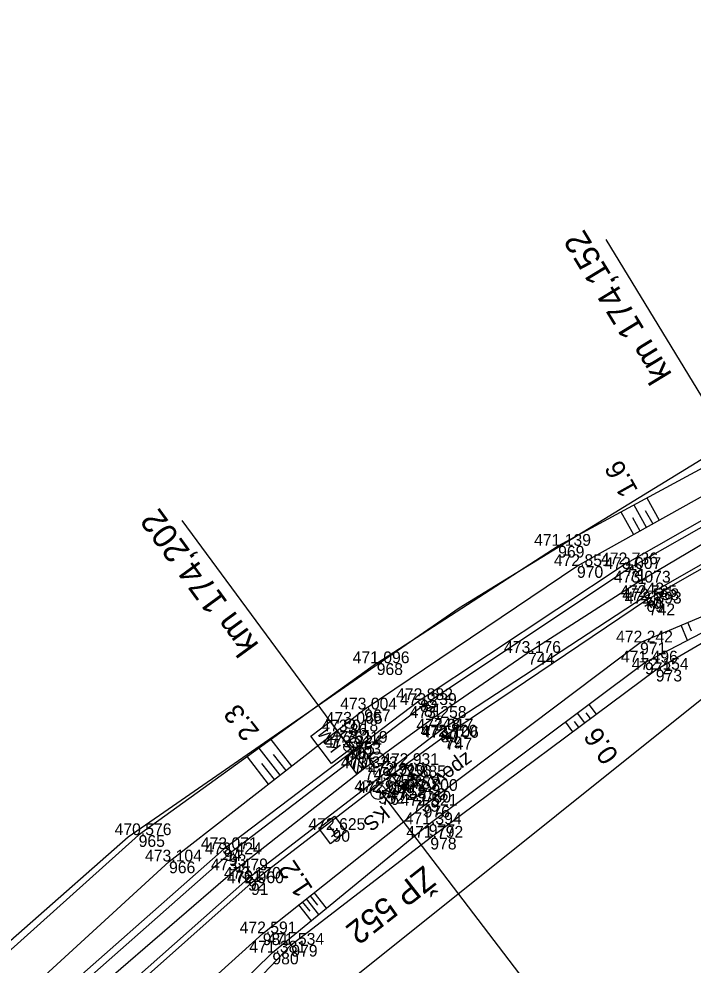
# Model space of a CAD drawing. Extents: x -1234191 to 23050, y -1290331 to -741191.
# Drawn here: x -864030.6 to -863961.9, y -1100644.3 to -1100547.8 of the extents above; entities that cross this region are included whole.
import ezdxf

# ---------------------------------------------------------------- set-up
doc = ezdxf.new("R2010")
doc.units = 0
for name, color, linetype in [('Vrstva 1', 7, 'Continuous'), ('Vrstva 16', 7, 'Continuous'), ('Vrstva 28', 7, 'Continuous'), ('Vrstva 3', 7, 'Continuous'), ('Vrstva 33', 7, 'Continuous'), ('Vrstva 4', 7, 'Continuous'), ('Vrstva 48', 7, 'Continuous'), ('Vrstva 49', 7, 'Continuous'), ('Vrstva 53', 7, 'Continuous'), ('Vrstva 55', 7, 'Continuous'), ('Vrstva 6', 7, 'Continuous'), ('Vrstva 60', 7, 'Continuous'), ('Vrstva 61', 7, 'Continuous'), ('Vrstva 63', 7, 'Continuous'), ('Vrstva 7', 7, 'Continuous')]:
    doc.layers.add(name, color=color, linetype=linetype)

msp = doc.modelspace()

# ---------------------------------------------------------------- linework, layer by layer
at = {"layer": 'Vrstva 1'}
msp.add_lwpolyline([(-863791.975, -1100551.125), (-863800.942, -1100551.573), (-863820.63, -1100553.367), (-863840.431, -1100556.352), (-863853.917, -1100559.067), (-863864.721, -1100561.651), (-863876.656, -1100564.917), (-863888.129, -1100568.469), (-863900.287, -1100572.691), (-863912.656, -1100577.485), (-863923.431, -1100582.079), (-863935.353, -1100587.626), (-863945.961, -1100593.004), (-863957.472, -1100599.328), (-863967.492, -1100605.277), (-863978.685, -1100612.441), (-863988.309, -1100619.071), (-863995.336, -1100624.203), (-864008.575, -1100634.615), (-864021.945, -1100646.143)], dxfattribs=at)
at = {"layer": 'Vrstva 16'}
msp.add_line((-863991.776, -1100626.059), (-863990.411, -1100625.116), dxfattribs=at)
msp.add_lwpolyline([(-863992.574, -1100624.862), (-863991.215, -1100623.876), (-863990.411, -1100625.116), (-863989.222, -1100626.514), (-863990.426, -1100627.438), (-863991.776, -1100626.059), (-863992.574, -1100624.862)], dxfattribs=at)
at = {"layer": 'Vrstva 28'}
for p, q in [((-863996.412, -1100621.608), (-863996.312, -1100621.608)), ((-863997.021, -1100622.058), (-863996.921, -1100622.058))]:
    msp.add_line(p, q, dxfattribs=at)
for centre in [(-863996.971, -1100622.058), (-863996.362, -1100621.608)]:
    msp.add_circle(centre, 0.5, dxfattribs=at)
at = {"layer": 'Vrstva 3'}
for p, q in [((-863995.336, -1100624.203), (-864013.965, -1100598.944)), ((-863995.708, -1100621.998), (-863996.144, -1100624.793)), ((-863996.993, -1100622.936), (-863997.082, -1100623.508)), ((-863996.565, -1100622.624), (-863996.769, -1100623.936)), ((-863996.136, -1100622.311), (-863996.456, -1100624.365)), ((-863995.395, -1100622.426), (-863995.716, -1100624.48)), ((-863995.082, -1100622.855), (-863995.287, -1100624.167)), ((-863994.77, -1100623.283), (-863994.859, -1100623.854))]:
    msp.add_line(p, q, dxfattribs=at)
msp.add_lwpolyline([(-863994.528, -1100623.613), (-863996.144, -1100624.793), (-863997.323, -1100623.178), (-863995.708, -1100621.998)], close=True, dxfattribs=at)
at = {"layer": 'Vrstva 33'}
for p, q in [((-863998.33, -1100630.896), (-863998.934, -1100630.098)), ((-863997.932, -1100630.594), (-863998.729, -1100631.197))]:
    msp.add_line(p, q, dxfattribs=at)
msp.add_lwpolyline([(-863997.231, -1100630.691), (-863998.826, -1100631.898), (-864000.033, -1100630.303), (-863998.438, -1100629.096), (-863997.231, -1100630.691)], dxfattribs=at)
at = {"layer": 'Vrstva 4'}
for points in [[(-863946.901, -1100590.923), (-863968.792, -1100603.411), (-863989.701, -1100617.256), (-864009.71, -1100632.458), (-864029.148, -1100649.583), (-864046.268, -1100666.891), (-864063.332, -1100686.368), (-864075.509, -1100701.239)], [(-863946.696, -1100591.511), (-863968.45, -1100603.889), (-863989.308, -1100617.759), (-864009.2, -1100632.977), (-864028.687, -1100650.177), (-864045.819, -1100667.251), (-864060.985, -1100684.163), (-864074.978, -1100701.711)], [(-863945.063, -1100594.812), (-863966.624, -1100607.07), (-863987.197, -1100620.975), (-863991.215, -1100623.876), (-863992.574, -1100624.862), (-864006.947, -1100635.924), (-864025.995, -1100652.873)], [(-863945.228, -1100594.413), (-863966.835, -1100606.747)], [(-863966.835, -1100606.747), (-863987.621, -1100620.363), (-864007.257, -1100635.475), (-864026.408, -1100652.447), (-864043.358, -1100669.53)]]:
    msp.add_lwpolyline(points, dxfattribs=at)
at = {"layer": 'Vrstva 48'}
for p, q in [((-863966.584, -1100596.643), (-863965.318, -1100598.91)), ((-863967.904, -1100597.356), (-863966.628, -1100599.641)), ((-863969.223, -1100598.069), (-863967.937, -1100600.372)), ((-863968.051, -1100598.63), (-863967.283, -1100600.007)), ((-863966.736, -1100597.91), (-863965.973, -1100599.275)), ((-863962.017, -1100610.229), (-863962.392, -1100609.337)), ((-863962.436, -1100611.171), (-863963.083, -1100609.627)), ((-863972.48, -1100617.696), (-863971.742, -1100618.687)), ((-863973.681, -1100618.594), (-863972.944, -1100619.583)), ((-863972.785, -1100618.541), (-863972.343, -1100619.135)), ((-863974.882, -1100619.492), (-863974.147, -1100620.479)), ((-863973.987, -1100619.438), (-863973.546, -1100620.031)), ((-864004.921, -1100621.289), (-864002.82, -1100623.988)), ((-864006.138, -1100622.167), (-864004.003, -1100624.909)), ((-864004.683, -1100622.816), (-864003.411, -1100624.448)), ((-864007.355, -1100623.046), (-864005.187, -1100625.831)), ((-864005.886, -1100623.712), (-864004.595, -1100625.37)), ((-864000.147, -1100638.155), (-864000.906, -1100637.197)), ((-863999.254, -1100638.475), (-864000.514, -1100636.887)), ((-864000.8, -1100639.744), (-864002.081, -1100638.129)), ((-864000.924, -1100638.784), (-864001.689, -1100637.819)), ((-864000.027, -1100639.11), (-864001.298, -1100637.508))]:
    msp.add_line(p, q, dxfattribs=at)
at = {"layer": 'Vrstva 49'}
for points in [[(-863995.402, -1100618.211), (-863973.702, -1100603.591), (-863946.493, -1100588.398), (-863937.086, -1100584.702), (-863922.933, -1100578.405), (-863903.323, -1100570.888), (-863880.345, -1100563.301), (-863865.339, -1100559.236), (-863854.382, -1100556.575), (-863830.374, -1100552.037), (-863821.191, -1100550.777), (-863806.748, -1100549.083), (-863790.511, -1100547.804)], [(-863994.126, -1100613.496), (-863975.619, -1100601.526), (-863946.865, -1100585.984), (-863937.406, -1100583.29), (-863924.905, -1100578.32), (-863902.945, -1100569.867), (-863881.264, -1100562.566)], [(-864144.343, -1100805.14), (-864115.601, -1100765.639), (-864084.535, -1100724.598), (-864057.83, -1100693.178), (-864028.184, -1100661.327), (-864005.751, -1100641.04), (-863989.34, -1100628.024), (-863967.266, -1100611.382), (-863944.374, -1100601.779)], [(-864126.798, -1100808.267), (-864103.105, -1100776.87), (-864087.517, -1100755.921), (-864074.806, -1100746.539), (-864045.34, -1100707.974), (-864018.698, -1100672.163), (-864024.245, -1100664.621), (-864002.839, -1100642.208), (-863988.659, -1100631.289), (-863965.663, -1100614.159), (-863944.374, -1100601.779)], [(-864026.737, -1100664.579), (-864004.767, -1100642.998), (-863988.818, -1100629.914), (-863966.765, -1100613.422), (-863944.374, -1100601.779)], [(-863994.126, -1100613.496), (-864018.407, -1100631.024), (-864037.129, -1100647.779), (-864057.911, -1100668.925), (-864071.559, -1100686.163), (-864091.612, -1100710.535), (-864103.365, -1100723.628)], [(-864149.929, -1100801.066), (-864125.995, -1100768.599), (-864112.543, -1100749.678), (-864097.156, -1100728.209), (-864084.554, -1100711.234), (-864068.587, -1100690.61), (-864052.253, -1100670.521), (-864034.974, -1100651.725), (-864015.307, -1100633.712), (-863995.402, -1100618.211)]]:
    msp.add_lwpolyline(points, dxfattribs=at)
at = {"layer": 'Vrstva 53'}
for points in [[(-863882.15, -1100580.65), (-863952.48, -1100610.36), (-864022.25, -1100666.2), (-864016.92, -1100671.17), (-864075.77, -1100748.51), (-864084.82, -1100752.14), (-864128.15, -1100812.1)], [(-864138.915, -1100777.72), (-864102.48, -1100724.16), (-864068.63, -1100679.45), (-864051.22, -1100659.13), (-864019.48, -1100631.2), (-863985.73, -1100607.86), (-863952.59, -1100587.55)]]:
    msp.add_lwpolyline(points, dxfattribs=at)
at = {"layer": 'Vrstva 55'}
msp.add_lwpolyline([(-863808.5, -1100589.37), (-863846.45, -1100574.62), (-863882.15, -1100580.65), (-863952.48, -1100610.36), (-864022.25, -1100666.2), (-864016.92, -1100671.17), (-864084.82, -1100752.14), (-864128.15, -1100812.1), (-864172.02, -1100871.53), (-864210.1, -1100928.65), (-864229, -1100954.2), (-864255.17, -1100990.13), (-864322.54, -1101060.88), (-864358.38, -1101111.71), (-864377.38, -1101149.15), (-864422.69, -1101276.3), (-864449.01, -1101351.28)], dxfattribs=at)
at = {"layer": 'Vrstva 6'}
for p, q in [((-863956.032, -1100594.43), (-863970.728, -1100570.29)), ((-863992.053, -1100625.551), (-863993.636, -1100626.74)), ((-863993.936, -1100626.34), (-863993.336, -1100627.14)), ((-863993.636, -1100626.74), (-863970.566, -1100656.965))]:
    msp.add_line(p, q, dxfattribs=at)
at = {"layer": 'Vrstva 60'}
for p, q in [((-863975.619, -1100601.526), (-863975.619, -1100601.526)), ((-863973.702, -1100603.591), (-863973.702, -1100603.591)), ((-863968.792, -1100603.411), (-863968.792, -1100603.411)), ((-863968.45, -1100603.889), (-863968.45, -1100603.889)), ((-863967.492, -1100605.277), (-863967.492, -1100605.277)), ((-863966.835, -1100606.747), (-863966.835, -1100606.747)), ((-863966.624, -1100607.07), (-863966.624, -1100607.07)), ((-863966.372, -1100607.415), (-863966.372, -1100607.415)), ((-863967.266, -1100611.382), (-863967.266, -1100611.382)), ((-863978.685, -1100612.441), (-863978.685, -1100612.441)), ((-863994.126, -1100613.496), (-863994.126, -1100613.496)), ((-863966.765, -1100613.422), (-863966.765, -1100613.422)), ((-863965.663, -1100614.159), (-863965.663, -1100614.159)), ((-863989.701, -1100617.256), (-863989.701, -1100617.256)), ((-863989.308, -1100617.759), (-863989.308, -1100617.759)), ((-863995.402, -1100618.211), (-863995.402, -1100618.211)), ((-863988.309, -1100619.071), (-863988.309, -1100619.071)), ((-863996.874, -1100619.665), (-863996.874, -1100619.665)), ((-863997.32, -1100620.447), (-863997.32, -1100620.447)), ((-863987.621, -1100620.363), (-863987.621, -1100620.363)), ((-863987.197, -1100620.975), (-863987.197, -1100620.975)), ((-863996.362, -1100621.608), (-863996.362, -1100621.608)), ((-863987.069, -1100621.101), (-863987.069, -1100621.101)), ((-863996.971, -1100622.058), (-863996.971, -1100622.058)), ((-863991.215, -1100623.876), (-863991.215, -1100623.876)), ((-863995.336, -1100624.203), (-863995.336, -1100624.203)), ((-863992.574, -1100624.862), (-863992.574, -1100624.862)), ((-863990.411, -1100625.116), (-863990.411, -1100625.116)), ((-863993.956, -1100626.624), (-863993.956, -1100626.624)), ((-863993.636, -1100626.74), (-863993.636, -1100626.74)), ((-863991.776, -1100626.059), (-863991.776, -1100626.059)), ((-863989.222, -1100626.514), (-863989.222, -1100626.514)), ((-863990.426, -1100627.438), (-863990.426, -1100627.438)), ((-863989.34, -1100628.024), (-863989.34, -1100628.024)), ((-863998.632, -1100630.497), (-863998.632, -1100630.497)), ((-863988.818, -1100629.914), (-863988.818, -1100629.914)), ((-864018.407, -1100631.024), (-864018.407, -1100631.024)), ((-863988.659, -1100631.289), (-863988.659, -1100631.289)), ((-864009.71, -1100632.458), (-864009.71, -1100632.458)), ((-864009.2, -1100632.977), (-864009.2, -1100632.977)), ((-864015.307, -1100633.712), (-864015.307, -1100633.712)), ((-864008.575, -1100634.615), (-864008.575, -1100634.615)), ((-864007.257, -1100635.475), (-864007.257, -1100635.475)), ((-864006.947, -1100635.924), (-864006.947, -1100635.924)), ((-864005.751, -1100641.04), (-864005.751, -1100641.04)), ((-864002.839, -1100642.208), (-864002.839, -1100642.208)), ((-864004.767, -1100642.998), (-864004.767, -1100642.998))]:
    msp.add_line(p, q, dxfattribs=at)
at = {"layer": 'Vrstva 63'}
msp.add_line((-863994.006, -1100626.624), (-863993.906, -1100626.624), dxfattribs=at)
msp.add_circle((-863993.956, -1100626.624), 0.756, dxfattribs=at)
at = {"layer": 'Vrstva 7'}
for p, q in [((-863966.793, -1100607.685), (-863965.951, -1100607.145)), ((-863966.642, -1100606.994), (-863966.102, -1100607.836)), ((-863996.914, -1100619.695), (-863996.834, -1100619.635)), ((-863997.32, -1100620.447), (-863997.816, -1100620.823)), ((-863986.665, -1100620.806), (-863987.473, -1100621.396)), ((-863986.774, -1100621.505), (-863987.364, -1100620.697))]:
    msp.add_line(p, q, dxfattribs=at)
msp.add_lwpolyline([(-863996.764, -1100622.212), (-863998.743, -1100623.712), (-864000.85, -1100620.932), (-863998.871, -1100619.432)], close=True, dxfattribs=at)
for centre, radius in [((-863996.874, -1100619.665), 0.5), ((-863994.097, -1100623.299), 0.75)]:
    msp.add_circle(centre, radius, dxfattribs=at)

# ---------------------------------------------------------------- texts
at = {"layer": 'Vrstva 16'}
msp.add_text('zpevn.', height=1.5, rotation=216.14162, dxfattribs=at).set_placement((-863984.984, -1100622.49))
at = {"layer": 'Vrstva 3'}
msp.add_text('km 174,202', height=2.5, rotation=126.14162, dxfattribs=at).set_placement((-864006.071, -1100611.642))
at = {"layer": 'Vrstva 48'}
for s, rotation, p in [('1.6', 119.16952, (-863967.423, -1100595.868)), ('2.3', 128.10977, (-864006.009, -1100620.425)), ('0.6', 124.92747, (-863969.368, -1100622.891)), ('1.2', 123.71007, (-864000.563, -1100636.497))]:
    msp.add_text(s, height=2, rotation=rotation, dxfattribs=at).set_placement(p)
at = {"layer": 'Vrstva 6'}
for s, height, rotation, p in [('km 174,152', 2.5, 121.33135, (-863963.95, -1100584.061)), ('  a a ', 1, 36.89519, (-863993.036, -1100627.54)), ('KS', 1.5, 218.18378, (-863993.546, -1100627.913))]:
    msp.add_text(s, height=height, rotation=rotation, dxfattribs=at).set_placement(p)
at = {"layer": 'Vrstva 60'}
for s, p in [('969', (-863975.619, -1100602.726)), ('970', (-863973.702, -1100604.791)), ('72', (-863968.792, -1100604.611)), ('71', (-863968.45, -1100605.089)), ('743', (-863967.492, -1100606.477)), ('70', (-863966.835, -1100607.947)), ('69', (-863966.624, -1100608.27)), ('742', (-863966.372, -1100608.615)), ('971', (-863967.266, -1100612.582)), ('744', (-863978.685, -1100613.641)), ('968', (-863994.126, -1100614.696)), ('972', (-863966.765, -1100614.622)), ('973', (-863965.663, -1100615.359)), ('82', (-863989.701, -1100618.456)), ('81', (-863989.308, -1100618.959)), ('967', (-863995.402, -1100619.411)), ('748', (-863988.309, -1100620.271)), ('86', (-863996.874, -1100620.865)), ('751', (-863997.32, -1100621.647)), ('80', (-863987.621, -1100621.563)), ('79', (-863987.197, -1100622.175)), ('753', (-863996.362, -1100622.808)), ('747', (-863987.069, -1100622.301)), ('752', (-863996.971, -1100623.258)), ('756', (-863991.215, -1100625.076)), ('749', (-863995.336, -1100625.403)), ('755', (-863992.574, -1100626.062)), ('757', (-863990.411, -1100626.316)), ('552', (-863993.956, -1100627.824)), ('76', (-863993.636, -1100627.94)), ('758', (-863991.776, -1100627.259)), ('760', (-863989.222, -1100627.714)), ('759', (-863990.426, -1100628.638)), ('976', (-863989.34, -1100629.224)), ('90', (-863998.632, -1100631.697)), ('977', (-863988.818, -1100631.114)), ('965', (-864018.407, -1100632.224)), ('978', (-863988.659, -1100632.489)), ('94', (-864009.71, -1100633.658)), ('93', (-864009.2, -1100634.177)), ('966', (-864015.307, -1100634.912)), ('761', (-864008.575, -1100635.815)), ('92', (-864007.257, -1100636.675)), ('91', (-864006.947, -1100637.124)), ('981', (-864005.751, -1100642.24)), ('979', (-864002.839, -1100643.408)), ('980', (-864004.767, -1100644.198))]:
    msp.add_text(s, height=1.2, dxfattribs=at).set_placement(p)
at = {"layer": 'Vrstva 61'}
for s, p in [('471.139', (-863978.073, -1100601.526)), ('472.851', (-863976.059, -1100603.591)), ('472.736', (-863971.244, -1100603.411)), ('473.007', (-863970.902, -1100603.889)), ('473.073', (-863969.944, -1100605.277)), ('472.785', (-863969.291, -1100606.747)), ('472.558', (-863969.078, -1100607.07)), ('472.893', (-863968.824, -1100607.415)), ('472.242', (-863969.714, -1100611.382)), ('473.176', (-863981.137, -1100612.441)), ('471.096', (-863996.578, -1100613.496)), ('471.496', (-863969.217, -1100613.422)), ('472.154', (-863968.114, -1100614.159)), ('472.882', (-863992.149, -1100617.256)), ('473.004', (-863997.853, -1100618.211)), ('473.239', (-863991.762, -1100617.759)), ('473.258', (-863990.763, -1100619.071)), ('473.065', (-863999.33, -1100619.665)), ('473.018', (-863999.774, -1100620.447)), ('473.017', (-863990.073, -1100620.363)), ('472.720', (-863989.648, -1100620.975)), ('473.106', (-863989.521, -1100621.101)), ('473.324', (-863999.422, -1100622.058)), ('473.219', (-863998.816, -1100621.608)), ('472.931', (-863993.572, -1100623.876)), ('473.323', (-863997.788, -1100624.203)), ('472.910', (-863995.025, -1100624.862)), ('472.885', (-863992.867, -1100625.116)), ('472.857', (-863994.228, -1100626.059)), ('472.954', (-863996.407, -1100626.624)), ('472.000', (-863996.087, -1100626.74)), ('472.800', (-863991.673, -1100626.514)), ('472.750', (-863992.877, -1100627.438)), ('472.521', (-863991.697, -1100628.024)), ('471.394', (-863991.269, -1100629.914)), ('472.625', (-864001.088, -1100630.497)), ('470.576', (-864020.859, -1100631.024)), ('471.792', (-863991.107, -1100631.289)), ('473.071', (-864012.067, -1100632.458)), ('473.104', (-864017.758, -1100633.712)), ('473.424', (-864011.651, -1100632.977)), ('473.479', (-864011.029, -1100634.615)), ('473.170', (-864009.708, -1100635.475)), ('472.960', (-864009.398, -1100635.924)), ('472.591', (-864008.108, -1100641.04)), ('471.534', (-864005.29, -1100642.208)), ('471.381', (-864007.124, -1100642.998))]:
    msp.add_text(s, height=1.2, dxfattribs=at).set_placement(p)
at = {"layer": 'Vrstva 63'}
msp.add_text('ŽP 552', height=2.4, rotation=218.18378, dxfattribs=at).set_placement((-863989.329, -1100634.045))
at = {"layer": 'Vrstva 7'}
msp.add_text('KM', height=1.2469, rotation=127.16359, dxfattribs=at).set_placement((-863997.695, -1100622.008))

doc.saveas('drawing.dxf')
